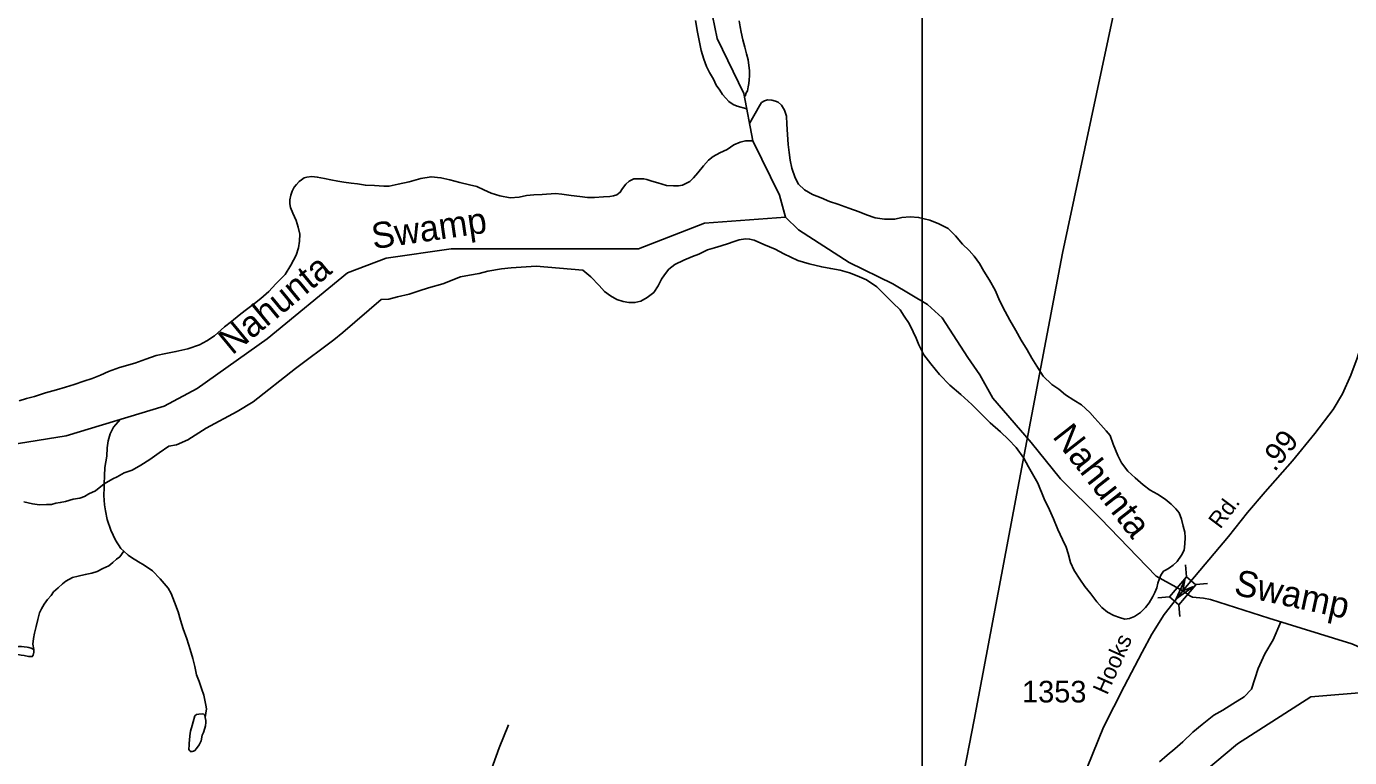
# Model space of a CAD drawing. Extents: x 2206922 to 2357709, y 510027 to 673830.
# Drawn here: x 2287982 to 2295621, y 645561 to 649782 of the extents above; entities that cross this region are included whole.
import ezdxf

# ---------------------------------------------------------------- set-up
doc = ezdxf.new("R2010")
doc.units = 0
for name, color, linetype in [('Exist Hydrographic Creek Single Shore', 7, 'Continuous'), ('Exist Hydrographic Creek Single Shore Label', 7, 'Continuous'), ('Exist Hydrographic Misc Water Feature', 7, 'Continuous'), ('Exist Road Non-System Type 51', 7, 'Continuous'), ('Exist Road Secondary Mileage Hundredths English Label', 7, 'Continuous'), ('Exist Road Secondary Structure Standard Bridge Attributed CELL', 7, 'Continuous'), ('Exist Road Secondary Structure Standard Bridge CELL', 7, 'Continuous'), ('Exist Road Secondary Type 51 Attributed', 7, 'Continuous'), ('Exist Road Secondary Type 51 Label', 7, 'Continuous'), ('Exist Road Secondary Type 51 Number Label', 7, 'Continuous'), ('Exist Utilities Electrical Transmission Line', 7, 'Continuous'), ('Map Preparation Inset Cut Line', 7, 'Continuous')]:
    doc.layers.add(name, color=color, linetype=linetype)

msp = doc.modelspace()

# ---------------------------------------------------------------- linework, layer by layer
at = {"layer": 'Exist Hydrographic Creek Single Shore'}
for points in [[(2292363.8, 648681.7), (2292329.7, 648807), (2292176.8, 649121.7), (2292123.7, 649394.9), (2291970.7, 649713), (2291901.8, 650042.3), (2291563.7, 650547.6), (2291411.7, 650790.2), (2291200.7, 651027.3), (2291005.7, 651434.6), (2290490.6, 652114.2), (2290415.8, 652155.1), (2290297.7, 652269), (2290172.8, 652333.8), (2289643.8, 652803.8), (2289088.7, 653382.4), (2289002.8, 653564.6), (2288876.7, 653763.9), (2288725.7, 653904.7), (2288649.7, 653945.6), (2288366.7, 653908.7), (2288250.6, 653842.2), (2287985.7, 653696.8)], [(2287767.6, 647348), (2288211.7, 647418.4), (2288776.6, 647590.5), (2288966.7, 647691.6), (2289372.7, 647978.5), (2289834.7, 648359.4), (2290058.8, 648443.3), (2290433.6, 648498), (2291516.7, 648498.9), (2291897.7, 648645.3), (2292363.8, 648681.7)], [(2295749.9, 646167.3), (2295633.8, 646217.5), (2295154.8, 646365), (2294818, 646474.2), (2294777.7, 646481.9), (2294715.5, 646487.3), (2294698.6, 646495), (2294659.3, 646523.9), (2294504.5, 646608.2), (2294182.6, 646940.8), (2293953, 647170.5), (2293783.8, 647380.3), (2293562.5, 647635.2), (2293486, 647769.8), (2293417.4, 647870.2), (2293268.7, 648099.1), (2293185.2, 648176.4), (2292983.8, 648295.2), (2292732.7, 648418.4), (2292439.8, 648608), (2292363.8, 648681.7)], [(2293551.8, 642813.4), (2293584.9, 642914.4), (2293937.8, 643415.6), (2294051.8, 643718.2), (2294211.7, 644344.6), (2294271.5, 644694.9), (2294289.5, 644731.5), (2294325.5, 644766.4), (2294372.4, 644798.6), (2294423.1, 644848.3), (2294677.8, 645348.5), (2294784.8, 645480.8), (2294974.7, 645640.9), (2295396.9, 645911), (2295746.7, 645940.1), (2295921.8, 645900.3), (2296104.7, 645903.2), (2296688.7, 645825.7), (2296779.8, 645876.3), (2296787.8, 645935.2)]]:
    msp.add_lwpolyline(points, dxfattribs=at)
at = {"layer": 'Exist Hydrographic Misc Water Feature'}
for points in [[(2291845.4, 649816.4), (2291856.1, 649748.2), (2291868.6, 649690.4), (2291877.2, 649642.4), (2291893, 649592.5), (2291907.7, 649551), (2291926, 649517), (2291948.7, 649477.1), (2291964.7, 649443.5), (2291984.8, 649413.7), (2292001.2, 649389.7), (2292019.3, 649367.9), (2292037.7, 649348.1), (2292061.7, 649332.3), (2292085.7, 649322.6), (2292140.9, 649306.5)], [(2292097, 649814.5), (2292103.8, 649780.6), (2292107.7, 649748.8), (2292118.3, 649704.7), (2292130.4, 649663.1), (2292139.2, 649623.2), (2292149.3, 649589.3), (2292153.2, 649557.4), (2292157.5, 649527.2), (2292157.7, 649497.1), (2292154.2, 649473.4), (2292152.6, 649453.3), (2292148.7, 649433.2), (2292145, 649411), (2292137.2, 649399.2), (2292130.9, 649379.9)], [(2292157.5, 649221), (2292213.9, 649324), (2292225.4, 649342.2), (2292243.2, 649352.1), (2292261.2, 649358.3), (2292285.2, 649356.7), (2292307.6, 649350.9), (2292321.5, 649345.1), (2292341.4, 649327.1), (2292359.7, 649299.2), (2292370.3, 649263.5), (2292372.6, 649217.4), (2292375.3, 649157.7), (2292379.6, 649099.5), (2292386.5, 649053.5), (2292392.5, 649010), (2292401.3, 648963.6), (2292419.5, 648908.1), (2292440.1, 648872.2), (2292474.3, 648838.7), (2292520.4, 648811), (2292570.7, 648791.7), (2292618.9, 648771.9), (2292666.8, 648756.5), (2292731, 648733.1), (2292789.5, 648711.7), (2292833.1, 648694.2), (2292881.7, 648676.7), (2292935.3, 648669), (2292995.3, 648669.8), (2293037.2, 648678.1), (2293085.3, 648682.5), (2293133.3, 648679), (2293197.5, 648663.6), (2293249.6, 648642), (2293303.7, 648614.8), (2293346, 648573.1), (2293386.6, 648525.7), (2293424.9, 648487.8), (2293453.2, 648456), (2293483.8, 648412.5), (2293510, 648368.7), (2293542.6, 648316.8), (2293575.2, 648259.2), (2293601.5, 648195.6), (2293632, 648135.9), (2293660.7, 648086.1), (2293695, 648026.6), (2293725.7, 647970.8), (2293760.2, 647915.4), (2293786.6, 647867.6), (2293814.9, 647819.9), (2293851.6, 647762.1), (2293901.9, 647714.8), (2293942.3, 647687.1), (2293980.4, 647655.5), (2294028.8, 647623.9), (2294073.1, 647596.5), (2294121.5, 647552.7), (2294151.6, 647519.4), (2294186.1, 647481.3), (2294216.2, 647448), (2294238.8, 647420.3), (2294257.2, 647370.4), (2294283.7, 647304.4), (2294304, 647262.8), (2294340.3, 647215.2), (2294382.9, 647175.5), (2294429.1, 647136.1), (2294469.2, 647104.5), (2294513.3, 647080.8), (2294556, 647053.3), (2294592.3, 647023.5), (2294618.3, 646996.1), (2294636.8, 646974.2), (2294650.7, 646938), (2294661.6, 646896.3), (2294669.6, 646862.6), (2294671.8, 646830.6), (2294670.2, 646794.4), (2294666.7, 646758.4), (2294650.7, 646728.4), (2294625.5, 646692), (2294603.4, 646671.8), (2294581.6, 646655.6), (2294563.4, 646643.8), (2294548, 646637.2)], [(2292176.7, 649121.8), (2292159.7, 649121.7), (2292133.7, 649121.1), (2292101.9, 649113), (2292065.8, 649098.5), (2292028.3, 649072.1), (2291986.3, 649052.1), (2291946.3, 649031.8), (2291920.4, 649009.3), (2291891.3, 648977.2), (2291857.5, 648936.8), (2291833.7, 648908.4), (2291812.2, 648886.5), (2291790, 648874.4), (2291769.9, 648866.1), (2291745.9, 648861.6), (2291718.3, 648861.3), (2291678.3, 648863.3), (2291628, 648878.6), (2291592.4, 648888.4), (2291564.1, 648897.9), (2291546, 648901.8), (2291517.9, 648901.6), (2291488.2, 648901.3), (2291462.4, 648888.9), (2291442.3, 648870.8), (2291422.6, 648846.6), (2291410.9, 648824.5), (2291401.1, 648816.6), (2291391, 648810.4), (2291370.9, 648804.1), (2291349.4, 648800.1), (2291313.3, 648797.8), (2291261, 648795.1), (2291221.4, 648795), (2291177.3, 648800.4), (2291127.3, 648806), (2291073.2, 648813.3), (2291037.3, 648817.1), (2290959.2, 648812.2), (2290911.2, 648810.1), (2290869.1, 648805.5), (2290827.5, 648797.2), (2290775.2, 648792.9), (2290715.6, 648804.3), (2290664.9, 648819.6), (2290623.3, 648839.3), (2290583.1, 648858.7), (2290539.2, 648868.2), (2290484.5, 648881.7), (2290426.6, 648897.3), (2290374.8, 648908.8), (2290318.6, 648914.4), (2290258.7, 648903.6), (2290191, 648885), (2290127.3, 648870.6), (2290077, 648859.9), (2290045.2, 648859.8), (2289990.9, 648863.2), (2289939.4, 648864.9), (2289892.9, 648874.3), (2289857.4, 648878), (2289815, 648883.6), (2289779.5, 648889.4), (2289738.9, 648896.6), (2289702.8, 648904.5), (2289660.8, 648912.1), (2289629.2, 648915.7), (2289600.7, 648911.4), (2289585.1, 648907.3), (2289569.1, 648897.1), (2289557.2, 648887.2), (2289541.4, 648868.8), (2289527.5, 648854.7), (2289516, 648830.9), (2289508, 648808.6), (2289502.1, 648780.7), (2289502.7, 648758.7), (2289506.6, 648736.6), (2289520.9, 648704.8), (2289539.6, 648661), (2289551.5, 648623.2), (2289560.3, 648583.3), (2289558.2, 648541.4), (2289552.9, 648503.3), (2289539, 648461.2), (2289508, 648403), (2289476.4, 648350.6), (2289422.7, 648296.2), (2289381.3, 648251.8), (2289336, 648211.5), (2289298, 648183.2), (2289244.5, 648142.6), (2289210.7, 648114.4), (2289165, 648077.9), (2289125.6, 648047.4), (2289068, 647994.8), (2289024.1, 647966.5), (2288980.4, 647944.3), (2288913, 647921.6)], [(2289808, 648014.9), (2290029.5, 648206), (2290073.7, 648208.3), (2290125, 648220.8), (2290191.2, 648235.6), (2290249.1, 648256.1), (2290302.8, 648272.3), (2290386.5, 648295.4), (2290488, 648336.1), (2290540.2, 648346.4), (2290595.9, 648355.7), (2290646.8, 648369.6), (2290725.6, 648383.5), (2290781.2, 648388.2), (2290924.9, 648397.4), (2291193.7, 648374.2), (2291239.7, 648337.2), (2291288.1, 648285.7), (2291320.3, 648252.1), (2291354.5, 648226.2), (2291391, 648204.9), (2291426.9, 648193), (2291460.7, 648187.5), (2291494.8, 648187.7), (2291528.8, 648195.9), (2291566.7, 648216.6), (2291604.3, 648245), (2291629.5, 648285), (2291649.6, 648323.3), (2291665, 648347.4), (2291691.2, 648381.6), (2291726.5, 648407.9), (2291778.1, 648432.1), (2291828.4, 648453), (2291863.9, 648467.1), (2291913.9, 648491.6), (2291955.5, 648504), (2291993.7, 648516.1), (2292035.3, 648528.8), (2292063.2, 648538.8), (2292096.8, 648549.2), (2292133.1, 648555.5), (2292157.1, 648553.9), (2292182.9, 648548), (2292239.5, 648522.4), (2292305.5, 648495.5), (2292355.6, 648469.6), (2292435.7, 648430.4), (2292502.2, 648411), (2292574.2, 648393.7), (2292626, 648384.3), (2292680.6, 648374.8), (2292734.7, 648359.4), (2292778.8, 648341.8), (2292832.7, 648318.3), (2292891.2, 648279), (2292939.4, 648231.3), (2292984.1, 648186), (2293026.3, 648146.4), (2293050.7, 648108.6), (2293079, 648066.6), (2293101.8, 648019), (2293119.6, 647981.4), (2293134.6, 647943.5), (2293162.9, 647885.7), (2293203, 647834.2), (2293253.7, 647772.7), (2293314.4, 647711.2), (2293376.9, 647657.6), (2293441.3, 647598.4), (2293501.6, 647536.9), (2293546.3, 647493.3), (2293606.6, 647442.1), (2293652.9, 647396.6), (2293697.2, 647351), (2293740.1, 647289.3), (2293768.4, 647239.7), (2293821.3, 647144.1), (2293858.4, 647054.6), (2293888.5, 646991.2), (2293911.3, 646939.1), (2293937.8, 646877.6), (2293964.2, 646820)], [(2288430.3, 647141.5), (2288480.1, 647170), (2288505.9, 647182.4), (2288545.7, 647204.4), (2288591.4, 647221), (2288642.9, 647249.3), (2288695.2, 647282), (2288748.7, 647320.2), (2288804.3, 647358.9), (2288847.7, 647366.8), (2288913, 647394.4), (2289019.7, 647463.2), (2289198.6, 647559.6), (2289291.5, 647614.7), (2289535.7, 647807.4), (2289755.9, 647972.7), (2289808, 648014.9)], [(2288913, 647921.6), (2288844.7, 647905.1), (2288787.3, 647894.3), (2288731.3, 647882.1), (2288671.2, 647861.5), (2288607.6, 647838.7), (2288519.7, 647813.8), (2288456.1, 647789.3), (2288410.2, 647769), (2288360.9, 647748.5), (2288313, 647734.2), (2288256.8, 647715.5), (2288207.4, 647699), (2288155.7, 647684.5), (2288091.7, 647666.1), (2288027.9, 647645.3), (2287982, 647634.8), (2287940.2, 647620.5)], [(2288430.3, 647141.5), (2288432.1, 647187.4), (2288435.4, 647235.6), (2288446.7, 647301.6), (2288448.3, 647349.6), (2288453.6, 647389.4), (2288465.5, 647429.8), (2288485, 647467.8), (2288497.1, 647483.8), (2288524.9, 647513.8)], [(2288430.3, 647141.5), (2288380.6, 647101.1), (2288342.7, 647082.8), (2288317.5, 647068.4), (2288289.4, 647058), (2288251.5, 647052), (2288207.2, 647039.6), (2288177.2, 647033.1), (2288151.4, 647028.9), (2288125.8, 647022.6), (2288097.7, 647022.4), (2288057.7, 647019.9), (2288017.5, 647025.6), (2287967.7, 647037.1)], [(2288430.3, 647141.5), (2288430.3, 647133.4), (2288430.5, 647119.5)], [(2288543.7, 646752.8), (2288526, 646768.5), (2288495.7, 646816.1), (2288469, 646874), (2288447.9, 646935.6), (2288437.8, 646985.4), (2288433.3, 647019.7), (2288429.2, 647073.5), (2288430.5, 647119.5)], [(2293964.2, 646820), (2293984.5, 646776), (2293996.8, 646738.1), (2294009.5, 646686.2), (2294032.1, 646640.7), (2294064.7, 646590.8), (2294093, 646549.2), (2294127.4, 646505.5), (2294161.5, 646459.8), (2294191.8, 646428), (2294224.2, 646400.4), (2294260.5, 646380.8), (2294292.5, 646369.1), (2294324.5, 646359.4), (2294350.7, 646363.5), (2294380.3, 646376.1), (2294414.3, 646398.2), (2294444, 646426.5), (2294463.5, 646454.8), (2294484.8, 646491), (2294497.1, 646513.1), (2294508.4, 646541), (2294514.6, 646567.2), (2294524, 646595.4), (2294532, 646613.2), (2294548, 646637.2)], [(2288025.5, 646180.4), (2288024.7, 646184.8), (2288019.1, 646216.2), (2288022.8, 646248.1), (2288028.6, 646278.1), (2288038.2, 646318), (2288048, 646358.3), (2288057.7, 646396.2), (2288069.4, 646420.4), (2288085.2, 646446.4), (2288103.2, 646472.9), (2288124.5, 646496.8), (2288138.5, 646517), (2288165.9, 646541.3), (2288190.1, 646563.6), (2288209.8, 646579.7), (2288247.6, 646600), (2288281.2, 646608.3), (2288321.4, 646616.8), (2288359.3, 646624.9), (2288389.5, 646635.4), (2288422.9, 646651.8), (2288456.9, 646667.8), (2288480.7, 646686.1), (2288502.4, 646706.3), (2288520.5, 646720.6), (2288543.7, 646752.8)], [(2289014.5, 645791.7), (2289022.2, 645841.6), (2289018.3, 645863.7), (2289005.4, 645921.6), (2288993.1, 645959.6), (2288979, 645999.5), (2288964.2, 646039), (2288954, 646087.2), (2288941.7, 646132.8), (2288927.3, 646184.5), (2288908.2, 646246.6), (2288885.9, 646304.2), (2288871.7, 646353.8), (2288857.2, 646401.9), (2288836.7, 646457.7), (2288818.2, 646507.5), (2288800.2, 646539.4), (2288753.4, 646592.7), (2288709.1, 646638.3), (2288662.4, 646672.1), (2288628.3, 646691.5), (2288588.1, 646715.4), (2288568.3, 646728.9), (2288543.7, 646752.8)], [(2295224.5, 646343.5), (2295180, 646241.2), (2295132.5, 646159.4), (2295092.9, 646074.9), (2295056, 645956.1), (2295012, 645912.3), (2294946.6, 645871.9), (2294889.2, 645835.1), (2294837.3, 645804.8), (2294769.9, 645752.1), (2294716.1, 645707.5), (2294659.1, 645651.1), (2294613.4, 645610.6), (2294567.7, 645574.1), (2294524, 645535.6)], [(2288025.5, 646180.4), (2288025.5, 646170.2), (2288019.9, 646152), (2288015.6, 646144.1), (2287993.9, 646143.8), (2287967.9, 646149.8), (2287951.9, 646151.4), (2287932.2, 646155.1), (2287917.6, 646155.3), (2287902, 646153.2), (2287895.9, 646154.9), (2287901.6, 646169), (2287907.4, 646183.2), (2287911.9, 646189), (2287919.5, 646199.2), (2287935.5, 646201.2), (2287953.5, 646201.4), (2287969.7, 646199.8), (2287985.5, 646197.8), (2287995.3, 646195.9), (2288009.7, 646192.1), (2288024.7, 646184.8), (2288025.5, 646180.4)], [(2289014.5, 645791.7), (2289012.6, 645803.7), (2289010.8, 645807.7), (2289006.7, 645811.5), (2288996.4, 645813.5), (2288976.9, 645811.2), (2288964.6, 645809.3), (2288954.8, 645801.1), (2288944.9, 645766.9), (2288939.2, 645745.1), (2288929.6, 645712.9), (2288925.7, 645687.1), (2288923.8, 645661), (2288922.2, 645643), (2288920.7, 645627), (2288920.3, 645614.9), (2288920.3, 645607.2), (2288924.6, 645598.8), (2288928.5, 645595), (2288938.8, 645595.1), (2288946.8, 645597.1), (2288954.8, 645601.2), (2288964.4, 645613.1), (2288978.4, 645633.3), (2288990, 645657.5), (2288997.4, 645689.6), (2289004, 645705.7), (2289011.4, 645729.7), (2289015.5, 645743.7), (2289017.1, 645763.8), (2289016.9, 645773.9), (2289014.5, 645791.7)]]:
    msp.add_lwpolyline(points, dxfattribs=at)
at = {"layer": 'Exist Road Non-System Type 51'}
msp.add_lwpolyline([(2290343.4, 644641.6), (2290459.9, 644964), (2290615.8, 645349.4), (2290711.6, 645616.3), (2290766.1, 645749.7)], dxfattribs=at)
at = {"layer": 'Exist Road Secondary Structure Standard Bridge Attributed CELL'}
msp.add_lwpolyline([(2294719.7, 646547.9), (2294620.7, 646476.7), (2294670.8, 646587.8), (2294659.3, 646523.9)], close=True, dxfattribs=at)
at = {"layer": 'Exist Road Secondary Structure Standard Bridge CELL'}
for p, q in [((2294680.5, 646604), (2294674.9, 646672.7)), ((2294733, 646559.3), (2294801.8, 646564.8)), ((2294513.6, 646483.5), (2294582.3, 646489.1)), ((2294641.7, 646374.6), (2294636.1, 646443.3))]:
    msp.add_line(p, q, dxfattribs=at)
msp.add_lwpolyline([(2294582.3, 646489.1), (2294680.2, 646604.2), (2294734, 646558.5), (2294636.1, 646443.3)], close=True, dxfattribs=at)
at = {"layer": 'Exist Road Secondary Type 51 Attributed'}
for points in [[(2296071.3, 649711.5), (2296057.5, 649657.1), (2296039.7, 649582), (2295986.3, 649340.7), (2295950.8, 649145), (2295887.5, 648852.3), (2295836.1, 648619), (2295804.5, 648447.9), (2295757.1, 648201.7), (2295739.3, 648118.7), (2295711.6, 648019.8), (2295666.2, 647867.5), (2295628.6, 647767.7), (2295581.2, 647660.9), (2295525.9, 647569.9), (2295421.1, 647431.5), (2295292.7, 647273.3), (2295134.6, 647095.3), (2295031.8, 646975.7), (2294923.1, 646837.3), (2294674.4, 646542)], [(2294674.4, 646542), (2294642.5, 646504), (2294551.6, 646386.4), (2294480.4, 646273.7), (2294423.1, 646168.9), (2294320.4, 645971.1), (2294200.6, 645735.8), (2294106.9, 645503), (2294029.2, 645268.5), (2293927.1, 645012)]]:
    msp.add_lwpolyline(points, dxfattribs=at)
at = {"layer": 'Exist Utilities Electrical Transmission Line'}
msp.add_lwpolyline([(2293312.1, 645046.7), (2293454.8, 645778.8), (2293706, 647116.4), (2293963.1, 648472.1), (2294258, 649852.2), (2294451.6, 650737.6), (2294485.3, 650890)], dxfattribs=at)
at = {"layer": 'Map Preparation Inset Cut Line'}
msp.add_line((2293153.9, 644968.4), (2293153.9, 650002.1), dxfattribs=at)

# ---------------------------------------------------------------- texts
at = {"layer": 'Exist Hydrographic Creek Single Shore Label'}
for s, rotation, p in [('Swamp', 8.29459, (2289985.6, 648495.8)), ('Nahunta', 39.50409, (2289169.6, 647881)), ('Nahunta', 308.01706, (2293901.4, 647413.1)), ('Swamp', 347.77091, (2294948, 646502.6))]:
    msp.add_text(s, height=150, rotation=rotation, dxfattribs=at).set_placement(p)
at = {"layer": 'Exist Road Secondary Mileage Hundredths English Label'}
msp.add_text('.99', height=125, rotation=51.37597, dxfattribs=at).set_placement((2295188.9, 647206.2))
at = {"layer": 'Exist Road Secondary Type 51 Label'}
for s, rotation, p in [('Rd.', 53.14338, (2294875.1, 646876.3)), ('Hooks', 65.94887, (2294221.7, 645917.6))]:
    msp.add_text(s, height=95, rotation=rotation, dxfattribs=at).set_placement(p)
at = {"layer": 'Exist Road Secondary Type 51 Number Label'}
msp.add_text('1353', height=125, dxfattribs=at).set_placement((2293730.3, 645878.9))

doc.saveas('drawing.dxf')
